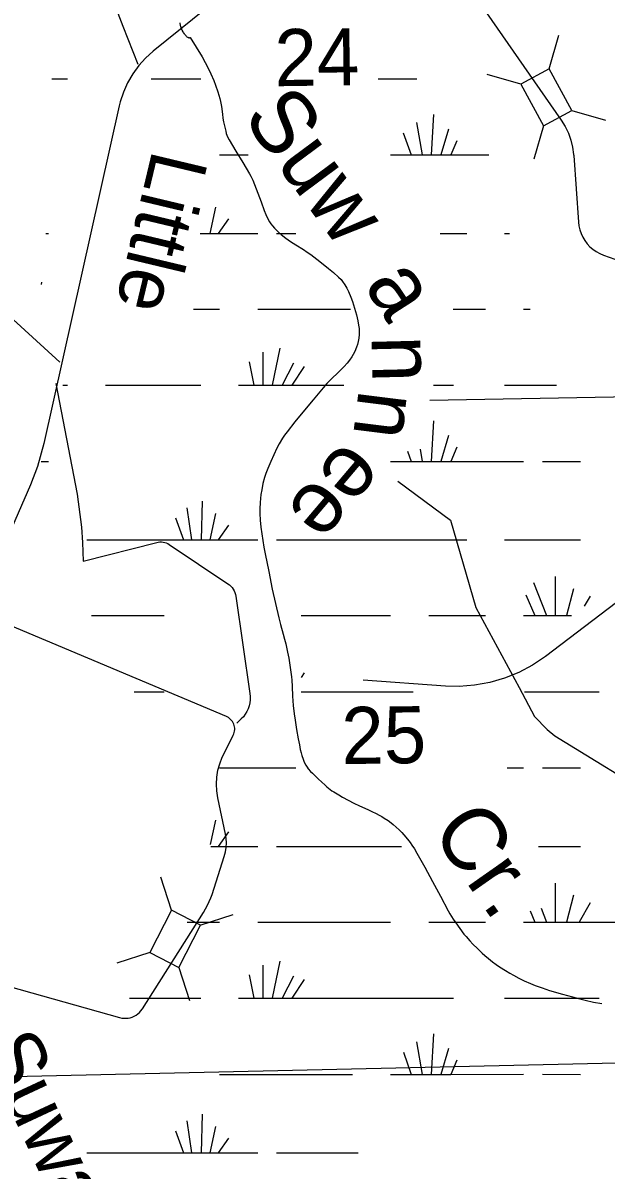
# Model space of a CAD drawing. Extents: x 2480962 to 2688785, y 277103 to 599240.
# Drawn here: x 2574781 to 2579387, y 565837 to 574894 of the extents above; entities that cross this region are included whole.
import ezdxf

# ---------------------------------------------------------------- set-up
doc = ezdxf.new("R2010")
doc.units = 0
for name, color, linetype in [('Level 42', 7, 'Continuous'), ('Narrow River Creek and Branch and Slough', 7, 'Continuous'), ('Section Lines', 7, 'Continuous'), ('Section Numbers', 7, 'Continuous'), ('Swamps', 7, 'Continuous'), ('Uninventoried Roads and Features', 7, 'Continuous')]:
    doc.layers.add(name, color=color, linetype=linetype)

msp = doc.modelspace()

# ---------------------------------------------------------------- linework, layer by layer
at = {"layer": 'Narrow River Creek and Branch and Slough'}
for points in [[(2576102.652, 574779.213), (2576149.209, 574703.591), (2576195.478, 574627.752), (2576221.077, 574581.883), (2576238.792, 574546.734), (2576263.74, 574493.109), (2576287.694, 574438.776), (2576302.142, 574403.921), (2576321.199, 574350.868), (2576337.045, 574296.759), (2576342.236, 574273.984), (2576348.739, 574233.66), (2576355.958, 574172.7), (2576360.153, 574142.307), (2576365.798, 574112.159), (2576382.224, 574038.83), (2576387.463, 574020.876), (2576397.178, 573994.774), (2576409.866, 573970.066), (2576436.849, 573925.521), (2576463.832, 573880.977), (2576517.798, 573791.889), (2576571.763, 573702.799), (2576581.956, 573684.791), (2576597.603, 573652.134), (2576637.096, 573550.44), (2576661.859, 573482.17), (2576686.38, 573413.709), (2576699.318, 573381.977), (2576710.073, 573358.709), (2576728.697, 573324.981), (2576739.435, 573308.766), (2576751.313, 573293.06), (2576767.192, 573274.564), (2576796.816, 573244.783), (2576820.334, 573224.223), (2576857.25, 573195.469), (2576895.555, 573168.264), (2576935.534, 573142.206), (2576996.4, 573104.832), (2577026.334, 573085.49), (2577055.381, 573064.835), (2577125.117, 573010.832), (2577194.14, 572955.818), (2577234.609, 572922.646), (2577274.254, 572888.249), (2577293.429, 572868.624), (2577306.177, 572852.566), (2577323.295, 572826.731), (2577338.785, 572799.311), (2577351.646, 572773.823), (2577371.187, 572728.665), (2577383.825, 572694.333), (2577400.45, 572642.095), (2577415.419, 572588.966), (2577426.469, 572543.194), (2577432.61, 572508.311), (2577435.604, 572482.052), (2577436.772, 572462.395), (2577436.541, 572433.102), (2577433.607, 572404.214), (2577428.503, 572377.788), (2577422.391, 572354.868), (2577415.827, 572335.044), (2577401.712, 572301.05), (2577389.025, 572276.299), (2577378.381, 572258.245), (2577360.677, 572232.116), (2577340.986, 572207.3), (2577317.989, 572181.623), (2577276.378, 572139.266), (2577213.241, 572078.193), (2577182.557, 572047.007), (2577153.205, 572014.306), (2577072.301, 571918.227), (2576991.84, 571821.691), (2576928.861, 571744.686), (2576866.986, 571666.603), (2576847.207, 571639.625), (2576831.135, 571615.307), (2576805.303, 571571.359), (2576787.43, 571537.418), (2576762.208, 571485.291), (2576737.853, 571432.161), (2576714.665, 571377.67), (2576699.415, 571336.412), (2576689.309, 571305.154), (2576676.484, 571257.618), (2576666.698, 571209.124), (2576661.148, 571172.253), (2576654.372, 571107.37), (2576651.934, 571058.576), (2576651.696, 571022), (2576654.057, 570967.31), (2576659.875, 570913.005), (2576675.594, 570807.351), (2576684.433, 570754.623), (2576694.245, 570702.055), (2576721.986, 570562.262), (2576750.616, 570422.7)], [(2576750.616, 570422.7), (2576775.293, 570309.283), (2576801.037, 570196.122), (2576814.073, 570144.603), (2576835.766, 570067.873), (2576846.493, 570029.437), (2576856.473, 569990.759), (2576870.87, 569926.676), (2576880.259, 569878.368), (2576886.561, 569842.013), (2576894.903, 569787.3), (2576902.011, 569732.394), (2576904.822, 569704.091), (2576907.76, 569654.411), (2576910.38, 569579.752), (2576912.286, 569542.47), (2576915.45, 569505.284), (2576923.644, 569439.116), (2576930.913, 569389.655), (2576943.008, 569315.603), (2576955.771, 569241.558), (2576964.203, 569193.293), (2576971.352, 569157.362), (2576977.727, 569130.63), (2576983.308, 569110.73), (2576993.318, 569081.159), (2576999.19, 569066.515), (2577005.723, 569051.976), (2577015.676, 569033.416), (2577025.577, 569018.213), (2577035.028, 569005.587), (2577053.014, 568984.708), (2577067.432, 568969.803), (2577112.986, 568926.649), (2577142.447, 568898.69), (2577164.607, 568878.142), (2577181.542, 568863.222), (2577207.869, 568842.013), (2577221.609, 568832.082), (2577235.831, 568822.689), (2577275.006, 568799.132), (2577304.768, 568782.41), (2577349.897, 568758.4), (2577395.455, 568735.117), (2577439.055, 568714.142), (2577505.184, 568684.299), (2577538.174, 568669.087), (2577570.862, 568653.056), (2577595.515, 568639.943), (2577616.654, 568627.822), (2577634.806, 568616.694), (2577665.773, 568595.989), (2577688.309, 568579.379), (2577704.809, 568566.282), (2577728.892, 568545.565), (2577752.153, 568523.505), (2577772.603, 568502.471), (2577789.797, 568483.665), (2577818.318, 568449.816), (2577838.394, 568423.611), (2577852.711, 568403.478), (2577872.996, 568372.483), (2577891.848, 568340.496), (2577954.353, 568227.881), (2578016.23, 568114.978), (2578078.398, 567999.566), (2578140.678, 567884.176), (2578154.247, 567860.095), (2578179.414, 567818.843), (2578199.406, 567788.596), (2578231.055, 567744.23), (2578264.524, 567700.94), (2578281.261, 567680.664), (2578311.653, 567646.423), (2578335.248, 567621.586), (2578371.692, 567585.306), (2578409.102, 567549.718), (2578428.455, 567531.976), (2578458.189, 567506.425), (2578489.216, 567482.148), (2578518.93, 567460.627), (2578545.247, 567442.458), (2578592.079, 567412.144), (2578627.904, 567390.641), (2578655.196, 567375.206), (2578696.86, 567353.162), (2578739.451, 567332.442), (2578789.002, 567310.537), (2578826.495, 567295.434), (2578883.387, 567274.708), (2578941.206, 567256.045), (2579043.742, 567225.679), (2579120.792, 567204.273), (2579178.789, 567189.233), (2579222.456, 567178.627), (2579288.308, 567163.958), (2579354.68, 567150.97)]]:
    msp.add_lwpolyline(points, dxfattribs=at)
at = {"layer": 'Section Lines'}
msp.add_line((2574549.897, 566573.122), (2579810.409, 566690.209), dxfattribs=at)
at = {"layer": 'Swamps'}
msp.add_line((2577995.615, 571915.995), (2579763.546, 571949.15), dxfattribs=at)
for points in [[(2576102.652, 574779.213), (2576101.088, 574777.608), (2576099.458, 574776.454), (2576097.779, 574775.698), (2576096.066, 574775.289), (2576094.33, 574775.184), (2576092.583, 574775.344), (2576090.834, 574775.733), (2576089.09, 574776.32), (2576085.592, 574778.009), (2576082.191, 574780.205), (2576078.92, 574782.749), (2576075.8, 574785.519), (2576072.843, 574788.419), (2576070.057, 574791.377), (2576064.837, 574797.45), (2576060.327, 574803.218), (2576056.467, 574808.516), (2576050.015, 574818.115), (2576045.526, 574825.376), (2576042.409, 574830.741), (2576040.234, 574834.669), (2576037.267, 574840.333), (2576034.698, 574845.631), (2576032.792, 574850.083), (2576031.251, 574854.293), (2576029.995, 574858.265), (2576028.049, 574865.762), (2576026.68, 574872.354), (2576022.763, 574895.327)], [(2575009.429, 574453.896), (2575131.929, 574453.898)], [(2575792.679, 574453.909), (2576186.179, 574453.916)], [(2577585.956, 574453.897), (2577893.43, 574453.882)], [(2578023.186, 574171.817), (2578004.694, 573852.625)], [(2577889.688, 574108.752), (2577934.194, 573852.624)], [(2578141.939, 574056.755), (2578082.694, 573852.626)], [(2577785.689, 574027.061), (2577848.694, 573852.622)], [(2578208.691, 573964.005), (2578160.444, 573852.628)], [(2576334.443, 573852.659), (2576559.664, 573852.649)], [(2577685.444, 573852.62), (2577848.694, 573852.622)], [(2577848.694, 573852.622), (2577934.194, 573852.624)], [(2577934.194, 573852.624), (2578004.694, 573852.625)], [(2578004.694, 573852.625), (2578082.694, 573852.626)], [(2578082.694, 573852.626), (2578160.444, 573852.628)], [(2578160.444, 573852.628), (2578461.194, 573852.633)], [(2576301.203, 573440.653), (2576256.708, 573232.837)], [(2576404.955, 573347.903), (2576323.458, 573232.838)], [(2574961.208, 573232.816), (2574983.708, 573232.816)], [(2576179.504, 573232.836), (2576189.708, 573232.836)], [(2576189.708, 573232.836), (2576256.708, 573232.837)], [(2576256.708, 573232.837), (2576323.458, 573232.838)], [(2576323.458, 573232.838), (2576635.208, 573232.843)], [(2576783.708, 573232.846), (2576936.561, 573232.841)], [(2578076.317, 573232.813), (2578286.708, 573232.807)], [(2578583.708, 573232.812), (2578624.458, 573232.813)], [(2574927.967, 572846.809), (2574924.217, 572828.246)], [(2576127.904, 572635.263), (2576334.472, 572635.266)], [(2576635.222, 572635.271), (2577367.297, 572635.283)], [(2578179.558, 572635.297), (2578435.222, 572635.301)], [(2578735.722, 572635.306), (2578787.722, 572635.307)], [(2576809.729, 572327.208), (2576750.236, 572034.014)], [(2576675.98, 572293.83), (2576675.986, 572034.013)], [(2576568.482, 572219.577), (2576605.486, 572034.012)], [(2576917.232, 572208.458), (2576828.236, 572034.016)], [(2577002.482, 572182.459), (2576905.986, 572034.017)], [(2575094.986, 572033.987), (2575131.986, 572033.988)], [(2575432.736, 572033.993), (2576185.986, 572034.005)], [(2576482.986, 572034.01), (2576605.486, 572034.012)], [(2576605.486, 572034.012), (2576675.986, 572034.013)], [(2576675.986, 572034.013), (2576750.236, 572034.014)], [(2576750.236, 572034.014), (2576828.236, 572034.016)], [(2576828.236, 572034.016), (2576905.986, 572034.017)], [(2576905.986, 572034.017), (2577315.039, 572034.024)], [(2578024.73, 572034.035), (2578182.736, 572034.038)], [(2578583.736, 572034.044), (2578995.736, 572033.989)], [(2578023.243, 571751.969), (2578004.75, 571432.776)], [(2578141.995, 571636.906), (2578082.75, 571432.777)], [(2577819.656, 571513.325), (2577848.75, 571432.773)], [(2577917.545, 571528.886), (2577934.25, 571432.775)], [(2578208.748, 571544.094), (2578160.5, 571432.778)], [(2574924.25, 571432.789), (2574983.5, 571432.79)], [(2577685.5, 571432.771), (2577848.75, 571432.773)], [(2577848.75, 571432.773), (2577934.25, 571432.775)], [(2577934.25, 571432.775), (2578004.75, 571432.776)], [(2578004.75, 571432.776), (2578082.75, 571432.777)], [(2578082.75, 571432.777), (2578160.5, 571432.778)], [(2578160.5, 571432.778), (2578735.75, 571432.788)], [(2578884.25, 571432.79), (2579185, 571432.733)], [(2576074.758, 571065.302), (2576111.764, 570812.924)], [(2576197.257, 571117.305), (2576189.764, 570812.925)], [(2575985.76, 570987.361), (2576048.764, 570812.923)], [(2576301.259, 571020.805), (2576256.514, 570812.926)], [(2576405.012, 570927.992), (2576323.514, 570812.927)], [(2575284.264, 570812.972), (2576048.764, 570812.923)], [(2576048.764, 570812.923), (2576111.764, 570812.924)], [(2576111.764, 570812.924), (2576189.764, 570812.925)], [(2576189.764, 570812.925), (2576256.514, 570812.926)], [(2576256.514, 570812.926), (2576323.514, 570812.927)], [(2576323.514, 570812.927), (2576635.264, 570812.932)], [(2576783.764, 570812.935), (2578286.765, 570812.959)], [(2578583.765, 570812.964), (2579185.015, 570812.974)], [(2578984.522, 570523.466), (2578984.529, 570215.398)], [(2578813.773, 570475.212), (2578917.779, 570215.397)], [(2579129.274, 570426.967), (2579073.529, 570215.4)], [(2578754.525, 570378.71), (2578825.029, 570215.396)], [(2579262.775, 570367.593), (2579214.527, 570289.653)], [(2575321.278, 570215.402), (2575895.697, 570215.412)], [(2576979.59, 570215.409), (2577685.528, 570215.377)], [(2577986.029, 570215.382), (2578435.279, 570215.389)], [(2578735.779, 570215.394), (2578825.029, 570215.396)], [(2578825.029, 570215.396), (2578917.779, 570215.397)], [(2578917.779, 570215.397), (2578984.529, 570215.398)], [(2578984.529, 570215.398), (2579073.529, 570215.4)], [(2579073.529, 570215.4), (2579114.529, 570215.4)], [(2577002.539, 569762.61), (2576979.602, 569727.326)], [(2575659.042, 569614.149), (2575895.711, 569614.153)], [(2576979.604, 569614.166), (2577863.793, 569614.121)], [(2578743.293, 569614.135), (2579333.293, 569614.145)], [(2576334.556, 569012.901), (2576936.659, 569012.874)], [(2578605.458, 569012.874), (2578735.807, 569012.876)], [(2578884.307, 569012.879), (2579185.057, 569012.883)], [(2576301.066, 568600.894), (2576260.32, 568407.891)], [(2576405.068, 568508.144), (2576323.321, 568393.078)], [(2576264.071, 568393.078), (2576323.321, 568393.078)], [(2576323.321, 568393.078), (2576635.321, 568393.083)], [(2576783.571, 568393.086), (2577771.198, 568393.061)], [(2578852.622, 568393.057), (2579185.071, 568393.062)], [(2578984.578, 568103.554), (2578984.585, 567795.487)], [(2579129.33, 568007.055), (2579073.585, 567795.488)], [(2578786.83, 567883.547), (2578824.835, 567795.547)], [(2578874.241, 567904.389), (2578917.835, 567795.486)], [(2579262.832, 567947.682), (2579173.835, 567795.49)], [(2576078.585, 567795.504), (2576334.585, 567795.508)], [(2576635.085, 567795.513), (2577685.585, 567795.529)], [(2577986.085, 567795.534), (2578435.335, 567795.541)], [(2578735.835, 567795.546), (2578824.835, 567795.547)], [(2578824.835, 567795.547), (2578917.835, 567795.486)], [(2578917.835, 567795.486), (2578984.585, 567795.487)], [(2578984.585, 567795.487), (2579073.585, 567795.488)], [(2579073.585, 567795.488), (2579173.835, 567795.49)], [(2579173.835, 567795.49), (2580535.836, 567795.511)], [(2576676.093, 567454.07), (2576676.099, 567194.254)], [(2576809.592, 567487.448), (2576750.349, 567194.255)], [(2576568.344, 567379.817), (2576605.599, 567194.253)], [(2576917.345, 567368.698), (2576828.099, 567194.257)], [(2577002.595, 567342.699), (2576906.099, 567194.258)], [(2575622.098, 567194.238), (2576186.099, 567194.247)], [(2576483.099, 567194.251), (2576605.599, 567194.253)], [(2576605.599, 567194.253), (2576676.099, 567194.254)], [(2576676.099, 567194.254), (2576750.349, 567194.255)], [(2576750.349, 567194.255), (2576828.099, 567194.257)], [(2576828.099, 567194.257), (2576906.099, 567194.258)], [(2576906.099, 567194.258), (2578182.849, 567194.278)], [(2578583.599, 567194.284), (2579333.35, 567194.233)], [(2578023.356, 566912.208), (2578004.613, 566593.016)], [(2577889.607, 566849.08), (2577934.113, 566593.015)], [(2578142.108, 566797.146), (2578082.613, 566593.017)], [(2577785.859, 566767.452), (2577848.863, 566593.014)], [(2578208.861, 566704.333), (2578160.613, 566593.019)], [(2576334.613, 566592.99), (2577384.863, 566593.007)], [(2577685.613, 566593.011), (2577848.863, 566593.014)], [(2577848.863, 566593.014), (2577934.113, 566593.015)], [(2577934.113, 566593.015), (2578004.613, 566593.016)], [(2578004.613, 566593.016), (2578082.613, 566593.017)], [(2578082.613, 566593.017), (2578160.613, 566593.019)], [(2578160.613, 566593.019), (2578735.863, 566593.028)], [(2578884.363, 566593.03), (2579184.864, 566592.972)], [(2576197.37, 566277.545), (2576189.877, 565973.166)], [(2576074.871, 566225.542), (2576111.877, 565973.164)], [(2576301.122, 566181.045), (2576256.627, 565973.167)], [(2575985.623, 566147.603), (2576048.877, 565973.163)], [(2576405.124, 566088.234), (2576323.377, 565973.168)], [(2575284.377, 565973.214), (2576048.877, 565973.163)], [(2576048.877, 565973.163), (2576111.877, 565973.164)], [(2576111.877, 565973.164), (2576189.877, 565973.166)], [(2576189.877, 565973.166), (2576256.627, 565973.167)], [(2576256.627, 565973.167), (2576323.377, 565973.168)], [(2576323.377, 565973.168), (2576635.127, 565973.173)], [(2576783.627, 565973.175), (2577429.377, 565973.185)]]:
    msp.add_lwpolyline(points, dxfattribs=at)
at = {"layer": 'Uninventoried Roads and Features'}
for p, q in [((2577676.887, 576179.515), (2575809.152, 574670.793)), ((2578124.963, 575434.339), (2579032.973, 574127.433)), ((2578937.623, 574533.105), (2579014.849, 574796.993)), ((2578937.623, 574533.106), (2578713.047, 574410.216)), ((2579117.637, 574204.138), (2578937.623, 574533.106)), ((2578713.047, 574410.216), (2578449.16, 574487.443)), ((2578713.047, 574410.216), (2578893.061, 574081.248)), ((2575541.372, 574239.383), (2574946.231, 571574.135)), ((2572953.385, 574150.392), (2575071.715, 572215.809)), ((2578893.061, 574081.248), (2579117.637, 574204.138)), ((2579117.636, 574204.138), (2579381.524, 574126.911)), ((2578893.594, 574083.07), (2578816.368, 573819.183)), ((2579131.803, 573847.32), (2579169.238, 573322.154)), ((2579366.702, 573061.511), (2579794.443, 572907.668)), ((2575041.887, 572046.731), (2575208.745, 571173.422)), ((2574839.923, 571247.88), (2574618.257, 570738.291)), ((2575251.64, 570793.382), (2575257.037, 570643.504)), ((2575257.037, 570643.504), (2575837.735, 570793.375)), ((2575935.655, 570776.731), (2576400.071, 570466.254)), ((2579765.332, 570542.891), (2578907.672, 569892.486)), ((2576462.007, 570368.057), (2576573.379, 569599.497)), ((2576387.931, 569418.191), (2574377.459, 570264.489)), ((2578117.706, 569658.455), (2577468.895, 569705.766)), ((2576502.424, 569396.15), (2576470.208, 569365.808)), ((2576364.49, 569114.959), (2576442.418, 569271.059)), ((2576380.505, 568488.659), (2576320.615, 568777.237)), ((2576274.571, 568014.175), (2576371.177, 568314.219)), ((2575954.414, 567888.099), (2575870.125, 568149.817)), ((2575954.414, 567888.099), (2575783.304, 567554.414)), ((2576182.21, 567771.288), (2575954.414, 567888.099)), ((2575724.644, 567110.418), (2576207.236, 567870.609)), ((2576180.404, 567770.707), (2576442.121, 567854.996)), ((2576011.1, 567437.603), (2576182.21, 567771.288)), ((2575783.304, 567554.414), (2575521.587, 567470.124)), ((2575783.304, 567554.414), (2576011.1, 567437.603)), ((2574022.558, 567470.16), (2575544.141, 567041.393)), ((2576011.1, 567437.603), (2576095.39, 567175.885))]:
    msp.add_line(p, q, dxfattribs=at)
for points in [[(2572096.322, 577989.435), (2573120.652, 577938.984), (2573243.552, 577894.437), (2573302.339, 577803.466), (2574170.895, 577719.957), (2574568.496, 577587.202), (2574698.86, 577550.614), (2574841.361, 577373.304), (2574880.774, 577223.756), (2575031.433, 576418.533), (2575062.426, 576230.07), (2575146.427, 575950.459), (2575254.808, 575692.857), (2575570.026, 574867.56), (2575689.375, 574567.772)], [(2575809.152, 574670.793), (2575749.161, 574616.907), (2575695.13, 574557.045), (2575647.653, 574491.863), (2575607.248, 574422.076), (2575574.36, 574348.447), (2575549.348, 574271.785), (2575541.372, 574239.383)], [(2579032.973, 574127.433), (2579063.897, 574077.539), (2579089.438, 574024.686), (2579109.313, 573969.453), (2579123.305, 573912.444), (2579131.263, 573854.286), (2579131.803, 573847.32)], [(2579169.238, 573322.154), (2579173.103, 573291.031), (2579180.199, 573260.482), (2579190.449, 573230.841), (2579203.742, 573202.435), (2579219.931, 573175.573), (2579238.839, 573150.552), (2579260.259, 573127.643), (2579283.956, 573107.099), (2579309.671, 573089.145), (2579337.122, 573073.977), (2579366.007, 573061.762), (2579366.702, 573061.511)], [(2574946.231, 571574.135), (2574895.521, 571392.358), (2574839.923, 571247.88)], [(2577742.619, 571275.443), (2578157.302, 570967.326), (2578358.329, 570277.685), (2578700.175, 569648.419), (2578823.119, 569418.323), (2578922.793, 569315.078), (2578982.232, 569264.717), (2579833.672, 568743.868)], [(2575208.745, 571173.422), (2575244.414, 570913.596), (2575251.64, 570793.382)], [(2575837.735, 570793.375), (2575850.203, 570795.904), (2575862.867, 570797.118), (2575875.588, 570797.001), (2575888.227, 570795.554), (2575900.646, 570792.794), (2575912.708, 570788.751), (2575924.282, 570783.469), (2575935.24, 570777.007), (2575935.655, 570776.731)], [(2576400.071, 570466.254), (2576412.041, 570457.311), (2576423.01, 570447.166), (2576432.859, 570435.931), (2576441.479, 570423.727), (2576448.777, 570410.689), (2576454.671, 570396.96), (2576459.098, 570382.689), (2576462.007, 570368.057)], [(2578907.672, 569892.486), (2578806.619, 569823.875), (2578698.947, 569766.203), (2578585.836, 569720.102), (2578468.526, 569686.077), (2578348.302, 569664.501), (2578226.482, 569655.611), (2578117.706, 569658.455)], [(2576573.379, 569599.497), (2576575.611, 569575.173), (2576575.29, 569550.749), (2576572.417, 569526.492), (2576567.024, 569502.668), (2576559.17, 569479.538), (2576548.943, 569457.357), (2576536.452, 569436.366), (2576521.836, 569416.796), (2576505.254, 569398.86), (2576502.424, 569396.15)], [(2576442.418, 569271.059), (2576446.911, 569281.379), (2576450.301, 569292.111), (2576452.55, 569303.139), (2576453.635, 569314.341), (2576453.543, 569325.595), (2576452.274, 569336.778), (2576449.843, 569347.769), (2576446.278, 569358.444), (2576441.616, 569368.688), (2576435.909, 569378.388), (2576429.219, 569387.439), (2576421.619, 569395.741), (2576413.194, 569403.203), (2576404.035, 569409.744), (2576394.242, 569415.291), (2576387.931, 569418.191)], [(2576320.615, 568777.237), (2576312.363, 568831.004), (2576309.777, 568885.338), (2576312.885, 568939.644), (2576321.653, 568993.329), (2576335.983, 569045.803), (2576355.72, 569096.492), (2576364.49, 569114.959)], [(2576371.177, 568314.219), (2576380.356, 568348.847), (2576385.866, 568384.244), (2576387.645, 568420.024), (2576385.675, 568455.792), (2576380.505, 568488.659)], [(2576207.236, 567870.609), (2576239.39, 567927.656), (2576265.407, 567987.752), (2576274.571, 568014.175)], [(2575544.141, 567041.393), (2575560.662, 567037.658), (2575577.483, 567035.672), (2575594.42, 567035.453), (2575611.286, 567037.007), (2575627.898, 567040.315), (2575644.073, 567045.342), (2575659.634, 567052.031), (2575674.411, 567060.312), (2575688.24, 567070.09), (2575700.972, 567081.261), (2575712.467, 567093.702), (2575722.597, 567107.276), (2575724.644, 567110.418)]]:
    msp.add_lwpolyline(points, dxfattribs=at)

# ---------------------------------------------------------------- texts
at = {"layer": 'Level 42'}
for s, rotation, p in [('Suw', 306.5532139, (2576507.902, 574147.073)), ('a', 302.7113111, (2577470.05, 572823.074)), ('n', 271.3601694, (2577533.746, 572422.601)), ('n', 262.8764194, (2577434.681, 572009.368)), ('ee', 229.7093806, (2577323.848, 571614.039)), ('Cr.', 305.0551611, (2577996.003, 568514.502))]:
    msp.add_text(s, height=500, rotation=rotation, dxfattribs=at).set_placement(p)
at = {"layer": 'Section Numbers'}
for s, rotation, p in [('24', 0.8221389, (2576771.289, 574394.06)), ('25', 0.8221056, (2577299.613, 569041.84))]:
    msp.add_text(s, height=450, rotation=rotation, dxfattribs=at).set_placement(p)
at = {"layer": 'Uninventoried Roads and Features'}
for s, rotation, p in [('Little', 256.5796833, (2575806.952, 573904.256)), ('Suwannee', 294.9873778, (2574448.416, 566807.707))]:
    msp.add_text(s, height=450, rotation=rotation, dxfattribs=at).set_placement(p)

doc.saveas('drawing.dxf')
